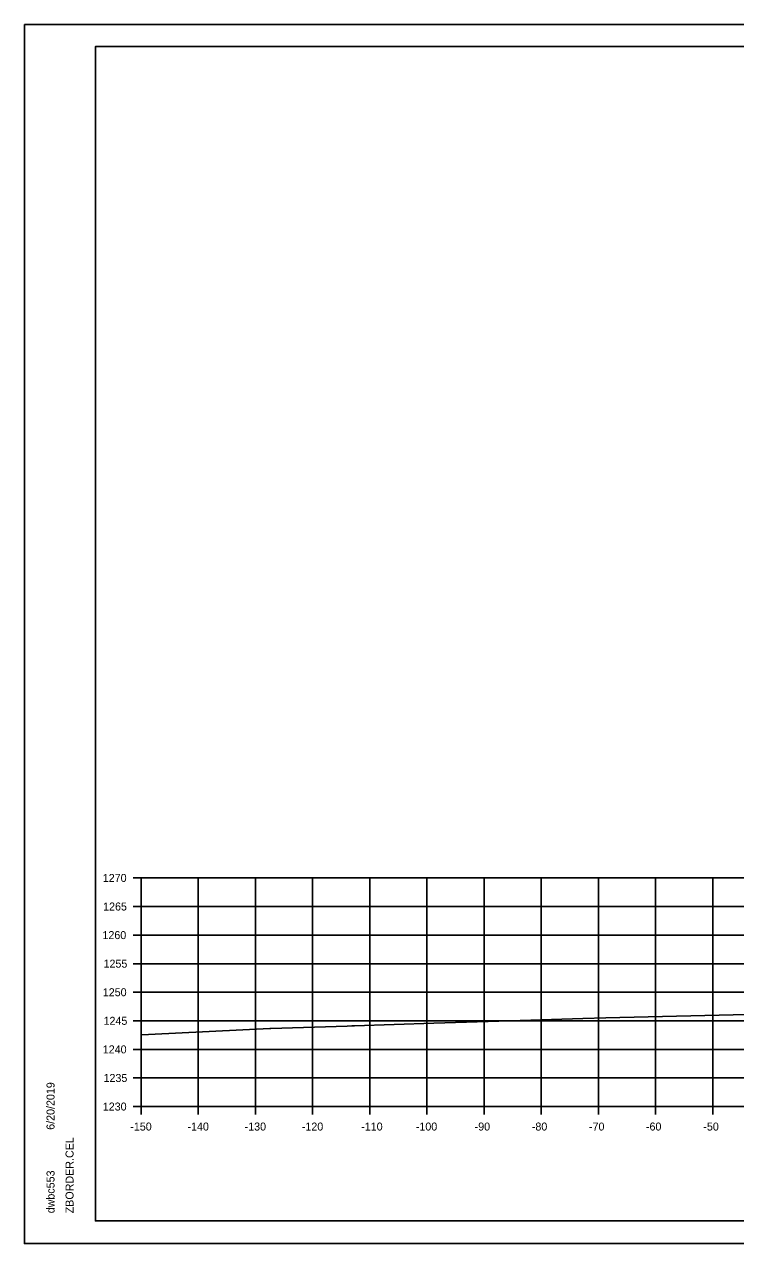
# Model space of a CAD drawing. Extents: x -70 to 701944, y -4 to 666871.
# Drawn here: x 666898.7 to 667023.1, y 658589 to 658802.3 of the extents above; entities that cross this region are included whole.
import ezdxf

# ---------------------------------------------------------------- set-up
doc = ezdxf.new("R2010")
doc.units = 0
for name, color, linetype in [('R_Axis', 7, 'Continuous'), ('R_Axis Annot', 7, 'Continuous'), ('R_Border', 7, 'Continuous'), ('R_Exist Surface', 7, 'Continuous'), ('R_Grid', 7, 'Continuous'), ('R_No Plot', 7, 'Continuous')]:
    doc.layers.add(name, color=color, linetype=linetype)

msp = doc.modelspace()

# ---------------------------------------------------------------- linework, layer by layer
at = {"layer": 'R_Axis'}
for p, q in [((666917.72, 658652.97), (666919.12, 658652.97)), ((666919.12, 658612.97), (666919.12, 658652.97)), ((666917.72, 658647.97), (666919.12, 658647.97)), ((666917.72, 658642.97), (666919.12, 658642.97)), ((666917.72, 658637.97), (666919.12, 658637.97)), ((666917.72, 658632.97), (666919.12, 658632.97)), ((666917.72, 658627.97), (666919.12, 658627.97)), ((666917.72, 658622.97), (666919.12, 658622.97)), ((666917.72, 658617.97), (666919.12, 658617.97)), ((666917.72, 658612.97), (666919.12, 658612.97)), ((666919.12, 658612.97), (667219.12, 658612.97)), ((666919.12, 658611.57), (666919.12, 658612.97)), ((666929.12, 658611.57), (666929.12, 658612.97)), ((666939.12, 658611.57), (666939.12, 658612.97)), ((666949.12, 658611.57), (666949.12, 658612.97)), ((666959.12, 658611.57), (666959.12, 658612.97)), ((666969.12, 658611.57), (666969.12, 658612.97)), ((666979.12, 658611.57), (666979.12, 658612.97)), ((666989.12, 658611.57), (666989.12, 658612.97)), ((666999.12, 658611.57), (666999.12, 658612.97)), ((667009.12, 658611.57), (667009.12, 658612.97)), ((667019.12, 658611.57), (667019.12, 658612.97))]:
    msp.add_line(p, q, dxfattribs=at)
at = {"layer": 'R_Border'}
for p, q in [((666911.12, 658798.43), (667227.3, 658798.43)), ((666911.12, 658592.97), (666911.12, 658798.43)), ((666911.12, 658592.97), (666911.12, 658592.97)), ((667227.3, 658592.97), (666911.12, 658592.97))]:
    msp.add_line(p, q, dxfattribs=at)
at = {"layer": 'R_Exist Surface'}
msp.add_lwpolyline([(666919.12, 658625.52), (666920.43, 658625.58), (666941.65, 658626.61), (666941.81, 658626.62), (666955.18, 658627.05), (666955.99, 658627.07), (666956.42, 658627.09), (666970.32, 658627.54), (666983.63, 658627.98), (666996.39, 658628.39), (667000.39, 658628.49), (667022.67, 658629.01), (667039.91, 658629.41)], dxfattribs=at)
at = {"layer": 'R_Grid'}
for p, q in [((666919.12, 658652.97), (667219.12, 658652.97)), ((666919.12, 658612.97), (666919.12, 658652.97)), ((666929.12, 658612.97), (666929.12, 658652.97)), ((666939.12, 658612.97), (666939.12, 658652.97)), ((666949.12, 658612.97), (666949.12, 658652.97)), ((666959.12, 658612.97), (666959.12, 658652.97)), ((666969.12, 658612.97), (666969.12, 658652.97)), ((666979.12, 658612.97), (666979.12, 658652.97)), ((666989.12, 658612.97), (666989.12, 658652.97)), ((666999.12, 658612.97), (666999.12, 658652.97)), ((667009.12, 658612.97), (667009.12, 658652.97)), ((667019.12, 658612.97), (667019.12, 658652.97)), ((666919.12, 658647.97), (667219.12, 658647.97)), ((666919.12, 658642.97), (667219.12, 658642.97)), ((666919.12, 658637.97), (667219.12, 658637.97)), ((666919.12, 658632.97), (667219.12, 658632.97)), ((666919.12, 658627.97), (667219.12, 658627.97)), ((666919.12, 658622.97), (667219.12, 658622.97)), ((666919.12, 658617.97), (667219.12, 658617.97)), ((666919.12, 658612.97), (667219.12, 658612.97))]:
    msp.add_line(p, q, dxfattribs=at)
at = {"layer": 'R_No Plot'}
for p, q in [((666898.72, 658802.32), (667232.05, 658802.32)), ((666898.72, 658588.99), (667232.05, 658588.99))]:
    msp.add_line(p, q, dxfattribs=at)
for points in [[(666898.71, 658802.32), (667232.05, 658802.32), (667232.05, 658588.99), (666898.71, 658588.99)], [(667145.04, 658798.43), (667145.04, 658788.55), (667180.77, 658788.55), (667180.77, 658785.63), (667203.97, 658785.63), (667203.97, 658761.3), (667227.3, 658761.3), (667227.3, 658592.97), (666911.12, 658592.97), (666911.12, 658798.43)]]:
    msp.add_lwpolyline(points, close=True, dxfattribs=at)

# ---------------------------------------------------------------- texts
at = {"layer": 'R_Axis Annot'}
for s, p in [('1270', (666912.42, 658652.27)), ('1265', (666912.48, 658647.27)), ('1260', (666912.36, 658642.27)), ('1255', (666912.55, 658637.27)), ('1250', (666912.42, 658632.27)), ('1245', (666912.55, 658627.27)), ('1240', (666912.42, 658622.27)), ('1235', (666912.55, 658617.27)), ('1230', (666912.42, 658612.27)), ('-150', (666917.23, 658608.77)), ('-140', (666927.23, 658608.77)), ('-130', (666937.23, 658608.77)), ('-120', (666947.23, 658608.77)), ('-110', (666957.62, 658608.77)), ('-100', (666967.17, 658608.77)), ('-90', (666977.46, 658608.77)), ('-80', (666987.46, 658608.77)), ('-70', (666997.46, 658608.77)), ('-60', (667007.42, 658608.77)), ('-50', (667017.46, 658608.77))]:
    msp.add_text(s, height=1.4, dxfattribs=at).set_placement(p)
at = {"layer": 'R_Border'}
for s, p in [('6/20/2019', (666903.98, 658608.9)), ('ZBORDER.CEL', (666907.31, 658594.29)), ('dwbc553', (666903.98, 658594.29))]:
    msp.add_text(s, height=1.4, rotation=90, dxfattribs=at).set_placement(p)

doc.saveas('drawing.dxf')
